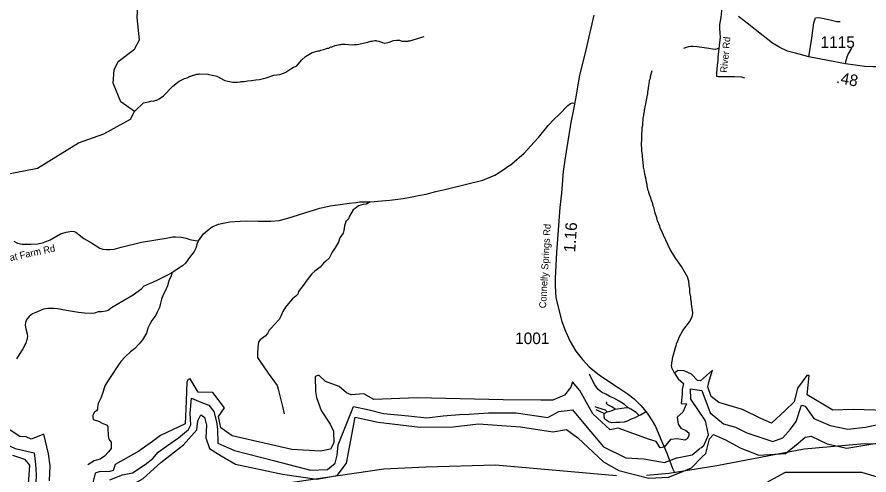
# Model space of a CAD drawing. Extents: x 1159738 to 1321356, y 736314 to 882035.
# Drawn here: x 1244144 to 1253360, y 748344 to 753299 of the extents above; entities that cross this region are included whole.
import ezdxf

# ---------------------------------------------------------------- set-up
doc = ezdxf.new("R2010")
doc.units = 0
for name, color, linetype in [('Exist Boundary Political CountyLine', 7, 'Continuous'), ('Exist Hydrographic Buffer Line', 7, 'Continuous'), ('Exist Hydrographic Creek Single Shore', 7, 'Continuous'), ('Exist Hydrographic Lake Shore', 7, 'Continuous'), ('Exist Hydrographic Misc Water Feature', 7, 'Continuous'), ('Exist Road Non-System Type 51', 7, 'Continuous'), ('Exist Road Non-System Type 51 Label', 7, 'Continuous'), ('Exist Road Secondary Mileage Hundredths English Label', 7, 'Continuous'), ('Exist Road Secondary Type 51 Attributed', 7, 'Continuous'), ('Exist Road Secondary Type 51 Label', 7, 'Continuous'), ('Exist Road Secondary Type 51 Number Label', 7, 'Continuous')]:
    doc.layers.add(name, color=color, linetype=linetype)

msp = doc.modelspace()

# ---------------------------------------------------------------- linework, layer by layer
at = {"layer": 'Exist Boundary Political CountyLine'}
for points in [[(1261550.8, 748306.9), (1258624.9, 748432.8), (1256569.7, 748490), (1256129.9, 748512.9), (1255230.4, 748578.6), (1254565.9, 748689.5), (1253270, 748678.4), (1252660.8, 748623), (1251716.3, 748441.3), (1251200.5, 748361.6), (1250953.9, 748338.5)], [(1250627.6, 748333.1), (1249321.3, 748451.2), (1248568.1, 748429), (1248114, 748406.9), (1246211.4, 748129.5)]]:
    msp.add_lwpolyline(points, dxfattribs=at)
at = {"layer": 'Exist Hydrographic Buffer Line'}
for points in [[(1242817.7, 749287.8), (1242914.9, 749318.1), (1243272.5, 748968.3), (1243373.7, 748917.7), (1243475, 748862), (1243606.5, 748791.1), (1243834.3, 748730.3), (1244016.4, 748679.7), (1244122.7, 748629.1), (1244330.2, 748583.5), (1244345.4, 748462), (1244350.4, 748345.6), (1244342.9, 748169.8), (1244370.7, 748011.5), (1244406.1, 747910.2), (1244451.7, 747859.6), (1244497.2, 747803.9), (1244542.8, 747798.8), (1244588.3, 747809), (1244659.1, 747864.6)], [(1251541.2, 748637.6), (1251573.4, 748664), (1251624.6, 748777.8), (1251590.4, 748931.5), (1251434.2, 749165.5), (1251430.3, 749277.1), (1251551.7, 749256.8), (1251643.3, 749014.9), (1251785.4, 748897.8), (1251916.1, 748862), (1252037.5, 748801.2), (1252320.6, 748705.3), (1252429.3, 748747.1), (1252513, 748839.2), (1252571.5, 748922.9), (1252630, 749098.6), (1252671.8, 749090.2), (1252763.8, 748956.3), (1252939.4, 748881), (1253131.8, 748839.2), (1253323, 748862), (1253424.2, 748882.2), (1253545.6, 748892.3), (1253775.7, 749048.4)], [(1245150, 748289.9), (1245286.7, 748345.6), (1245392.9, 748365.8), (1245528.9, 748457.5), (1245612, 748522.3), (1245672.1, 748591.6), (1245759.9, 748656.3), (1245889.3, 748744.2), (1246000.2, 748836.7), (1246023.3, 748887.5), (1246018.7, 749012.4), (1246032.6, 749174.2), (1246131.8, 749130.3), (1246217.8, 749099.9), (1246273.5, 749029), (1246303.9, 748917.7), (1246314.5, 748841.3), (1246316.5, 748688.6), (1246379.8, 748659.5), (1246496.2, 748608.8), (1246919.9, 748499.1), (1247319.9, 748395.7), (1247502.2, 748402), (1247585.4, 748471.4), (1247608.5, 748559.2), (1247617.7, 748670.2), (1247784.1, 749086.4), (1247955.1, 749049.4), (1248107.6, 749007.7), (1248380.3, 748984.6), (1248579, 748961.5), (1248754.6, 748984.6), (1248930.2, 748998.5), (1249036.5, 749003.1), (1249244.5, 749017)], [(1245324.9, 748201.5), (1245510.4, 748304.9), (1245699.8, 748480.6), (1245944.8, 748670.2), (1246088, 748832), (1246101.9, 748929.1), (1246134.3, 748993.9), (1246171.2, 748970.8), (1246194.3, 748882.9), (1246185.1, 748744.2), (1246226.7, 748628.6), (1246351.5, 748550), (1246508.6, 748462.1), (1247017, 748351.2), (1247386.7, 748300.3), (1247608.5, 748337.3), (1247710.2, 748471.4), (1247802.6, 748970.8), (1248052.2, 748915.3), (1248505.1, 748859.8), (1248860.9, 748864.4), (1249138.2, 748896.8)], [(1249244.5, 749017), (1249544.9, 749017), (1249887.2, 748964.7), (1250004.3, 749031.6), (1250154.8, 749048.4), (1250313.7, 748855.9), (1250489.3, 748646.7), (1250731.9, 748527.8), (1250924.2, 748517.7), (1251149.9, 748479.4), (1251283.7, 748529.6), (1251283.9, 748529.6)], [(1249138.2, 748896.8), (1249591.1, 748864.4), (1249942.3, 748808.9), (1250090.2, 748836.7), (1250210.4, 748744.2), (1250487.6, 748485.3), (1250654, 748392.8), (1250977.5, 748309.6), (1251190.1, 748318.8), (1251311.6, 748368.3)], [(1251554.2, 748535.1), (1251596.8, 748577.7), (1251633.8, 748734.9), (1251680, 748781.2), (1251809.4, 748725.7), (1251975.7, 748633.2), (1252169.8, 748559.2), (1252456.4, 748577.7), (1252595, 748688.7), (1252669, 748753.4), (1252733.7, 748762.7), (1252909.3, 748679.5), (1253121.9, 748633.2), (1253510.1, 748698)], [(1251283.9, 748529.6), (1251448.2, 748561.5), (1251535.6, 748633)], [(1244095.6, 748557.5), (1244225, 748515.9), (1244280.5, 748451.2), (1244262, 748192.2), (1244271.2, 747910.2), (1244396, 747743.7), (1244553.2, 747655.9), (1244701, 747711.4), (1244821.2, 747868.6), (1245001.4, 748044.3), (1245223.3, 748164.5), (1245324.9, 748201.5)], [(1251311.6, 748368.3), (1251439.7, 748420.5), (1251554.2, 748535.1)], [(1251608.6, 748061.6), (1251716.9, 748087.6), (1252077.4, 748106.1), (1252253, 748263.3), (1252456.4, 748374.3), (1252844.6, 748374.3), (1253279, 748374.3)], [(1253279, 748374.3), (1253607.1, 748277.2)]]:
    msp.add_lwpolyline(points, dxfattribs=at)
at = {"layer": 'Exist Hydrographic Creek Single Shore'}
msp.add_lwpolyline([(1243570.6, 751508), (1244366.6, 751662.8), (1244807.6, 751936.2), (1245084.6, 752035.6), (1245372.6, 752194), (1245416.5, 752278.5), (1245268.6, 752379.9), (1245182.6, 752585.2), (1245194.6, 752726.1), (1245238.5, 752817.1), (1245416.5, 752951.4), (1245469.5, 753052.1), (1245442.6, 753295.6), (1245456.5, 753502.1)], dxfattribs=at)
at = {"layer": 'Exist Hydrographic Lake Shore'}
for points in [[(1251666.5, 749477.7), (1251536.4, 749362.3), (1251504.7, 749365.3), (1251439.7, 749433.3), (1251359.9, 749471.8), (1251291.9, 749474.7), (1251255.6, 749445.1), (1251294.9, 749383.1), (1251354, 749332.8), (1251339.2, 749267.7), (1251339.2, 749217.4), (1251327.4, 749116.9), (1251386.5, 749113.9), (1251345.1, 749025.2), (1251286, 748969), (1251294.9, 748895.1), (1251324.5, 748848.9), (1251377.7, 748825.2), (1251413.2, 748798.6), (1251413.2, 748769), (1251392.5, 748736.5), (1251368.8, 748721.7), (1251289, 748736.5), (1251212.2, 748727.6), (1251144.2, 748644.8)], [(1253541.9, 749043), (1253190.2, 749051.9), (1252968.5, 749046), (1252691.4, 749211.5), (1252712.1, 749418.5), (1252688.4, 749421.4), (1252585.7, 749282.2), (1252549.5, 749134.6), (1252454.9, 749042.9), (1252307.2, 748903.9), (1252189.6, 748954.2), (1251991.6, 749051.8), (1251737.4, 749128.7), (1251654.7, 749193.8), (1251618.6, 749298.2), (1251634, 749374.2), (1251666.5, 749477.7)], [(1251144.2, 748644.8), (1251099.9, 748638.9), (1251058.5, 748706.9), (1250984.6, 748727.6), (1250647.7, 748851.8), (1250560, 748833.8), (1250512.7, 748875.2), (1250373.8, 749005.3), (1250231.9, 749256.7), (1250155.1, 749351.4), (1250134.4, 749295.2), (1250066.4, 749206.4), (1249942.3, 749153.2), (1249812.2, 749153.2), (1249405, 749158.5), (1248472, 749179.1), (1248004.5, 749161.1), (1247894.8, 749220.3), (1247760.4, 749211.7), (1247710.2, 749232.4), (1247628.5, 749302.2), (1247482.3, 749356.2), (1247410.9, 749422.4), (1247369.2, 749410.2), (1247372.6, 749248.9), (1247385.1, 749182.1), (1247435.3, 749043.1), (1247532.9, 748895.2), (1247568.6, 748819.3), (1247571.5, 748692.2), (1247536.1, 748624.1), (1247426.7, 748600.5), (1247117.1, 748618.1), (1246469.9, 748769), (1246348.7, 748854.7), (1246325, 748976), (1246387.1, 749070.6), (1246263, 749236.3), (1246104, 749238.8), (1246018.3, 749383.7), (1245994.7, 749377.8), (1245979.9, 749351.2), (1245974, 749144.1), (1245962.2, 748895.7), (1245696.2, 748771.5), (1245610.5, 748706.4), (1245462.7, 748599.9), (1245206, 748458.5), (1245185.7, 748393.8), (1245147.3, 748382), (1245034.1, 748378.6), (1244990.5, 748362.9), (1244962.7, 748260)], [(1244494.9, 748281.5), (1244503.8, 748441.2), (1244483.1, 748571.3), (1244432.9, 748787.2), (1244296.9, 748731), (1244244.5, 748757.3), (1244173.1, 748760.8), (1244070.4, 748827)]]:
    msp.add_lwpolyline(points, dxfattribs=at)
at = {"layer": 'Exist Hydrographic Misc Water Feature'}
for points in [[(1245416.5, 752278.5), (1245511.5, 752371), (1245567.8, 752381.3), (1245606.1, 752392), (1245615.9, 752390.2), (1245648.2, 752401), (1245656.2, 752400.9), (1245680.6, 752412.7), (1245727.6, 752445.4), (1245830.3, 752552.5), (1245897.8, 752606.9), (1245954.6, 752635.3), (1245984.7, 752642.9), (1246017.1, 752657.9), (1246025.1, 752657.7), (1246049.5, 752668.7), (1246057.4, 752668.5), (1246089.7, 752680.2), (1246105.8, 752679.9), (1246119.9, 752682.9), (1246209.9, 752681.1), (1246217.8, 752676.8), (1246257.7, 752671.9), (1246305.3, 752658.6), (1246392.3, 752614.2), (1246424.1, 752605.4), (1246479.9, 752596), (1246527.8, 752594.3), (1246559.9, 752597.7), (1246568, 752601.7), (1246600, 752601), (1246638.3, 752607.6), (1246680.3, 752610.9), (1246728.6, 752619.8), (1246768.6, 752622.3), (1246841.2, 752640.5), (1246922, 752670.9), (1246986.3, 752677), (1247026.7, 752690.1), (1247057, 752703.5), (1247061.2, 752709.1), (1247118.2, 752747.4), (1247136.4, 752756.9), (1247156.5, 752762.2), (1247172.8, 752772.5), (1247222.5, 752833.1), (1247263.4, 752871.7), (1247338.6, 752916.1), (1247407.2, 752934.4), (1247415.1, 752934.3), (1247431.4, 752941.4), (1247463.6, 752948.9), (1247504, 752963.7), (1247512, 752963.5), (1247536.4, 752975.3), (1247544.3, 752974.4), (1247584.7, 752990), (1247632.9, 753000.5), (1247648.9, 753000.2), (1247657.1, 753004.1), (1247689.1, 753005.1), (1247769.1, 752998.6), (1247791.1, 753002.2), (1247825.1, 753001.5), (1247937.9, 753026.4), (1247970.2, 753038), (1247986.1, 753037.7), (1248016.4, 753044.5), (1248026.4, 753044.3), (1248034.2, 753040), (1248058.3, 753039.5), (1248097.9, 753022.4), (1248121.8, 753017.7), (1248170.1, 753026.6), (1248218.6, 753045.4), (1248250.7, 753050.4), (1248282.6, 753047.4), (1248306.4, 753039.5), (1248330.4, 753036.6), (1248370.4, 753037.4), (1248378.5, 753041.3), (1248394.5, 753041), (1248547.9, 753087.1)], [(1251255.6, 749445.1), (1251227.1, 749503.9), (1251223.9, 749536), (1251228, 749543.2), (1251228.7, 749565.4), (1251232.8, 749573.5), (1251238.2, 749621), (1251246.7, 749645.5), (1251266.8, 749724.7), (1251275.2, 749740.1), (1251279.8, 749764.6), (1251292.6, 749796.4), (1251305.3, 749819.9), (1251305.4, 749828.1), (1251347.6, 749906.8), (1251418.1, 750000.7), (1251447.5, 750055.9), (1251451.9, 750072.2), (1251454.5, 750095.9), (1251451.3, 750128), (1251447.5, 750136.2), (1251447.9, 750151.8), (1251444.1, 750160.1), (1251444.6, 750176.5), (1251440.8, 750184.8), (1251441.4, 750208.6), (1251434.5, 750250.6), (1251435, 750272.8), (1251424.3, 750318.9), (1251421.3, 750360.8), (1251414.1, 750393), (1251411.4, 750441.5), (1251402.2, 750473.6), (1251402.4, 750481.8), (1251331.4, 750599.8), (1251271.6, 750687.2), (1251210.1, 750784.4), (1251136.1, 750938.5), (1251128.7, 750963.3), (1251102, 751019.6), (1251098.5, 751036.1), (1251072, 751092.5), (1251064.8, 751124.6), (1251042.3, 751189), (1251035.5, 751229.4), (1251029.8, 751245.9), (1251022.8, 751278.1), (1251000.2, 751334.3), (1251000.3, 751342.5), (1250989, 751366.6), (1250977.8, 751398.8), (1250978.1, 751407), (1250970.5, 751423.6), (1250959.6, 751471.4), (1250960, 751487.8), (1250949, 751525.7), (1250949.4, 751539.7), (1250934.9, 751596.6), (1250933.9, 751632.7), (1250922.8, 751673.2), (1250916.4, 751737.3), (1250912.6, 751744.8), (1250913.3, 751769.4), (1250909.6, 751776.8), (1250910.1, 751801.4), (1250903.4, 751851.6), (1250904.4, 751889.3), (1250900.5, 751897.6), (1250908, 752105.1), (1250912.6, 752129.7), (1250918.6, 752209.1), (1250922.9, 752217.2), (1250928, 752264.7), (1250932.3, 752272.8), (1250932.8, 752296.6), (1250937.2, 752304.8), (1250937.8, 752328.6), (1250946.6, 752360.4), (1250963.1, 752456), (1250967.2, 752464.2), (1250968.1, 752496.2), (1250972.2, 752504.3), (1250977.8, 752560), (1250986.8, 752600), (1250987.2, 752615.6), (1250995.8, 752639.2), (1250996.2, 752655.6), (1251013.8, 752719.3)]]:
    msp.add_lwpolyline(points, dxfattribs=at)
at = {"layer": 'Exist Road Non-System Type 51'}
msp.add_line((1250496, 749009.9), (1250528.4, 749026.2), dxfattribs=at)
for points in [[(1251781, 753438.4), (1251769.6, 753403.3), (1251756.3, 753293.3), (1251745, 753217.4), (1251744, 753179.5), (1251746.9, 753124.5), (1251749.7, 753078), (1251744, 753024), (1251734.6, 752958)], [(1252710.6, 752869.5), (1252741.6, 753069), (1252763.7, 753237.5), (1252783.7, 753290.7), (1252814.7, 753292.9), (1252874.5, 753281.8), (1252954.3, 753266.3), (1253014.1, 753250.8), (1253049.5, 753250.8)], [(1251734.6, 752958), (1251719.5, 752953.7), (1251700.5, 752948), (1251669.2, 752950.9), (1251626.6, 752957.5), (1251500.5, 752978.4), (1251459.8, 752981.2), (1251435.1, 752980.3), (1251409.6, 752977.4), (1251384, 752969.8), (1251354.6, 752957.5)], [(1251734.6, 752958), (1251726, 752866), (1251724.1, 752827.2), (1251718.5, 752779.2), (1251714.7, 752732.7), (1251712.8, 752691), (1251710, 752666.3), (1251710.9, 752657.8), (1251728, 752655.9), (1251906.2, 752656.9), (1251981, 752652.1), (1252014.2, 752642.6)], [(1253172.3, 752961.3), (1253136.3, 752900.6), (1253121.1, 752864.5), (1253105, 752816.2), (1253101.2, 752794.4)], [(1247965, 751298.3), (1248089.3, 751309.6), (1248176, 751318.8), (1248322.2, 751335.9), (1248454.6, 751361), (1248486.2, 751366.7), (1248570.7, 751383.8), (1248673.4, 751410.1), (1248771.6, 751434.1), (1248993.8, 751486.4), (1249183.3, 751534.4), (1249314.6, 751589.3), (1249358.6, 751616.2), (1249495.6, 751711), (1249631.5, 751826.4), (1249737.6, 751946.4), (1249785, 751994.8), (1249888.9, 752125), (1249955.1, 752192.4), (1250006.5, 752241.5), (1250104.6, 752341.4), (1250130.1, 752364.2), (1250150, 752369.9), (1250169, 752368)], [(1246108, 750876.1), (1246161.7, 750951.5), (1246208.5, 750992.7), (1246256.4, 751028.1), (1246323.8, 751056.6), (1246372.9, 751069.2), (1246444.8, 751082.9), (1246558.9, 751092.1), (1246632, 751094.4), (1246753.7, 751090.7), (1246889.5, 751091.9), (1246979.7, 751097.6), (1247047.1, 751114.7), (1247122.4, 751137.6), (1247201.2, 751161.5), (1247418.6, 751229.9), (1247530.5, 751255), (1247640.1, 751271), (1247736, 751284.7), (1247813.6, 751292.7), (1247850.1, 751298.4), (1247965, 751298.3)], [(1247965, 751298.3), (1247944.4, 751285.7), (1247923.9, 751275.5), (1247888.5, 751272), (1247839.4, 751254.9), (1247802.9, 751228.6), (1247780, 751211.5), (1247741.2, 751145.2), (1247728.7, 751114.4), (1247702.4, 751086.9), (1247693.3, 751061.8), (1247686.4, 751041.2), (1247679.6, 750988.7), (1247671.6, 750961.3), (1247637.5, 750909.3), (1247621.6, 750863.6), (1247588.5, 750810), (1247553.1, 750755.1), (1247533.7, 750718.6), (1247521.1, 750690), (1247485.7, 750659.1), (1247459.5, 750635.2), (1247424.1, 750591.7), (1247366.1, 750547.9), (1247333, 750520.5), (1247282.7, 750456.5), (1247239.4, 750392.5), (1247209.7, 750359.4), (1247190.3, 750328.6), (1247182.7, 750301.7), (1247158.7, 750277.8), (1247123.3, 750248.1), (1247081.1, 750200.1), (1247046.8, 750160.1), (1247018.3, 750113.2), (1246996.6, 750061.8), (1246981.8, 750027.6)], [(1244110, 750872.1), (1244151.1, 750853.8), (1244199, 750840.1), (1244294.9, 750842.4), (1244368, 750844.6), (1244429.7, 750858.3), (1244502.7, 750888.1), (1244614.6, 750954.3), (1244676.2, 750970.3), (1244737.9, 750981.7), (1244761.8, 750977.9), (1244780.1, 750969.9), (1244815.4, 750941.3), (1244865.7, 750903.6), (1244951.3, 750854.5), (1245040.3, 750798.5), (1245072.3, 750787.1), (1245113.4, 750782.5), (1245147.7, 750782.5), (1245196.8, 750788.2), (1245272.1, 750808.8), (1245492.4, 750864.8), (1245645.4, 750887.6), (1245756.1, 750905.9), (1245829.5, 750920.6), (1245860.3, 750921.8), (1245924.2, 750918.3), (1245972.2, 750905.8), (1246013.3, 750890.9), (1246070.4, 750882.9), (1246108, 750876.1)], [(1246108, 750876.1), (1246093.2, 750850.9), (1246077.2, 750799.5), (1246059, 750763), (1246009.9, 750695.6), (1245966.7, 750636.9), (1245935.9, 750607.2), (1245820.6, 750529.5), (1245764.6, 750503.2), (1245665.3, 750451.8), (1245609.4, 750427.8), (1245575.1, 750410.7), (1245542, 750399.3), (1245516.9, 750385.6), (1245482.7, 750351.3), (1245399.3, 750290.7), (1245290.4, 750225.9), (1245167.1, 750154), (1245130.5, 750124.3), (1245106.6, 750117.4), (1245057.5, 750110.6), (1245020.9, 750108.3), (1244983.3, 750093.4), (1244947.9, 750092.3), (1244873.7, 750095.7), (1244810.9, 750103.7), (1244680.7, 750125.4), (1244581.4, 750142.5), (1244538.7, 750144.8), (1244477.1, 750143.7), (1244431.4, 750136.8), (1244346.9, 750101.4), (1244312.7, 750088.8), (1244275, 750059.1), (1244251, 750030.6), (1244235.3, 749994.7)], [(1245820.6, 750529.5), (1245811.5, 750497.8), (1245787.2, 750443.8), (1245771.5, 750391.5), (1245747.1, 750332.3), (1245728, 750299.2), (1245707.1, 750245.2), (1245694.9, 750203.4), (1245684.5, 750156.3), (1245665.3, 750111.1), (1245646.2, 750074.5), (1245600.9, 750015.2), (1245580, 749976.9), (1245560.9, 749933.4), (1245545.2, 749877.6), (1245500, 749807.9), (1245467.1, 749761.7), (1245418.4, 749713), (1245371.4, 749676.4), (1245319.2, 749627.6), (1245268.7, 749570.1), (1245233.9, 749524.8), (1245159, 749409.9), (1245124.4, 749354.6), (1245094.8, 749309.3), (1245077.4, 749248.3), (1245051.3, 749173.4), (1245023.4, 749117.7), (1245014.9, 749074.8), (1245013.2, 749055.6), (1245004.5, 749038.2), (1244981.9, 749022.5), (1244962.7, 748989.4), (1244964.5, 748961.6), (1244967.9, 748944.1), (1245026.9, 748927.1), (1245073.9, 748900.9), (1245112.2, 748887), (1245126.1, 748867.8), (1245127.9, 748845.2), (1245129.6, 748773.8), (1245134.8, 748742.4), (1245147, 748718), (1245160.9, 748700.6), (1245164.4, 748667.5), (1245160.9, 748629.2), (1245134.8, 748594.3), (1245091.3, 748545.6), (1245042.6, 748516), (1245002.5, 748505.5), (1244978.2, 748496.8), (1244939.9, 748470.7), (1244910.3, 748453.2)], [(1246981.8, 750027.6), (1246926.7, 749970), (1246895.4, 749935.1), (1246871, 749910.7), (1246853.6, 749874.1), (1246827.5, 749846.3), (1246773.5, 749806.2), (1246756.1, 749783.6), (1246749.1, 749719.1), (1246743.9, 749665.1), (1246747.4, 749616.3), (1246766.5, 749583.2), (1246862.3, 749446.1), (1246959.8, 749313.7), (1246968.5, 749273.7), (1247017.2, 749084.2), (1247032.8, 749005.9)], [(1244235.3, 749994.7), (1244234.1, 749963.9), (1244241, 749923.9), (1244255, 749871.6), (1244258.4, 749842), (1244249.7, 749805.4), (1244239.3, 749770.6), (1244206.2, 749709.6), (1244167.9, 749646.9), (1244140.1, 749601.6)], [(1250752.3, 749074.9), (1250714.4, 749107.5), (1250658.4, 749141.8), (1250600.7, 749174.3), (1250557.3, 749194.2), (1250514, 749217.6), (1250465.3, 749239.3), (1250431, 749268.2), (1250396.7, 749320.6), (1250369.6, 749367.6), (1250337.1, 749434.4)], [(1250528.4, 749026.2), (1250508.6, 749044.2), (1250472.5, 749055.1), (1250418.3, 749073.1), (1250400.3, 749082.2)], [(1250615.1, 749055.1), (1250577.2, 749082.2), (1250533.9, 749103.8), (1250519.4, 749118.3), (1250523, 749136.4)], [(1250496, 749009.9), (1250447.2, 749031.6), (1250409.3, 749049.6)], [(1250875, 748986.4), (1250828.1, 748961.1), (1250788.4, 748948.5), (1250743.3, 748926.8), (1250710.8, 748916), (1250663.8, 748912.4), (1250622.3, 748910.5), (1250577.2, 748908.7), (1250542.9, 748917.8), (1250523, 748934), (1250503.2, 748948.5), (1250494.2, 748972), (1250496, 749009.9)], [(1250528.4, 749026.2), (1250571.8, 749038.8), (1250615.1, 749055.1)], [(1250615.1, 749055.1), (1250712.6, 749069.5), (1250752.3, 749074.9)], [(1250875, 748986.4), (1250840.7, 749020.7), (1250784.8, 749056.9), (1250752.3, 749074.9)], [(1250941.8, 749022.6), (1250889.5, 748990), (1250875, 748986.4)]]:
    msp.add_lwpolyline(points, dxfattribs=at)
at = {"layer": 'Exist Road Secondary Type 51 Attributed'}
for points in [[(1250383, 753321.1), (1250296.4, 752944.6), (1250226.4, 752652.1), (1250191.4, 752454.6), (1250163.7, 752300.2), (1250136.1, 752156.3), (1250084.5, 751845.3), (1250053.2, 751631.2), (1250032.9, 751393.8), (1250014.5, 751238.8), (1249981.3, 750752.8), (1249966.7, 750475), (1249966.7, 750390.1), (1249974, 750264.6), (1249994.3, 750174.2), (1250036.6, 750005.7), (1250077.2, 749898.6), (1250127, 749787.9), (1250189.7, 749684.5), (1250259.7, 749592.3), (1250335.2, 749515.3), (1250445.8, 749424.9), (1250646.8, 749290.2), (1250744, 749226.5), (1250821.4, 749167.5), (1250897, 749093.6), (1250961.6, 749012.4), (1251015, 748929.4), (1251049.6, 748867.5), (1251117.8, 748714.4), (1251173.2, 748579.6), (1251239.5, 748406.2), (1251255, 748370)], [(1254330.5, 752842.6), (1254168, 752842.2), (1253862.1, 752795.4), (1253785.6, 752785.6), (1253679.9, 752772.8), (1253540.3, 752761.7), (1253406.2, 752758.6), (1253310.7, 752763.9), (1253211, 752777.2), (1253107.1, 752794.1), (1252914.2, 752830.4), (1252710.6, 752869.5), (1252567.3, 752907.8), (1252480.9, 752929.9), (1252396.7, 752969.8), (1252317, 753016.4), (1252217.3, 753096.2), (1252130.9, 753164.9), (1252042.3, 753231.4), (1251949, 753305.5)]]:
    msp.add_lwpolyline(points, dxfattribs=at)

# ---------------------------------------------------------------- texts
at = {"layer": 'Exist Road Non-System Type 51 Label'}
for s, rotation, p in [('River Rd', 84.50409, (1251824.7, 752694)), ('Goat Farm Rd', 12.32574, (1243941.8, 750628.8))]:
    msp.add_text(s, height=75, rotation=rotation, dxfattribs=at).set_placement(p)
at = {"layer": 'Exist Road Secondary Mileage Hundredths English Label'}
for s, rotation, p in [('.48', 349.32956, (1253000.6, 752588.1)), ('1.16', 86.09872, (1250182, 750749.9))]:
    msp.add_text(s, height=125, rotation=rotation, dxfattribs=at).set_placement(p)
at = {"layer": 'Exist Road Secondary Type 51 Label'}
msp.add_text('Connelly Springs Rd', height=75, rotation=86.73348, dxfattribs=at).set_placement((1249866.1, 750146))
at = {"layer": 'Exist Road Secondary Type 51 Number Label'}
for s, p in [('1115', (1252835.6, 752965.3)), ('1001', (1249532.3, 749760.2))]:
    msp.add_text(s, height=125, dxfattribs=at).set_placement(p)

doc.saveas('drawing.dxf')
